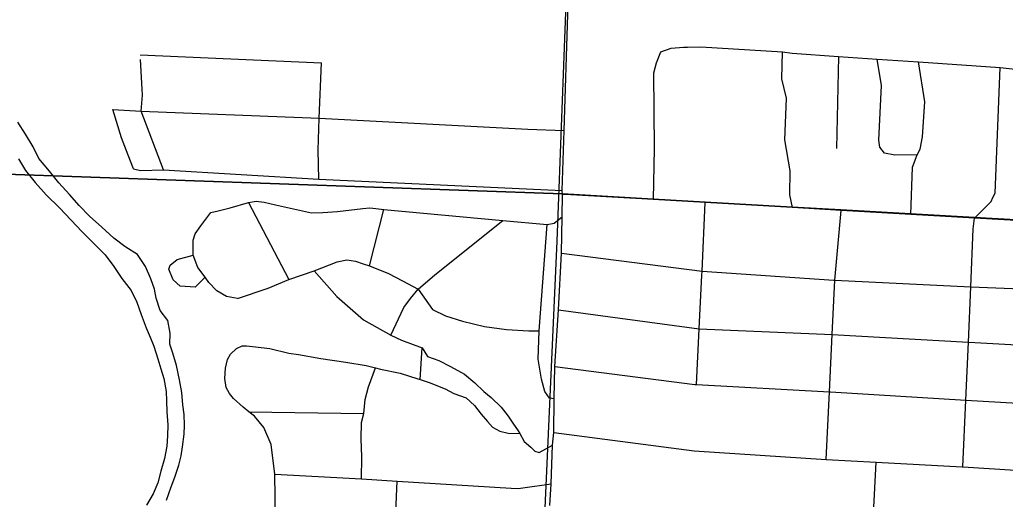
# Model space of a CAD drawing. Extents: x 114604 to 551442, y 316898 to 567001.
# Drawn here: x 197527 to 203053, y 421772 to 424458 of the extents above; entities that cross this region are included whole.
import ezdxf

# ---------------------------------------------------------------- set-up
doc = ezdxf.new("R2010")
doc.units = 0
for name, color, linetype in [('DV_X_County_Line', 7, 'Continuous'), ('GE_P_Alignment_1000_Bearings', 7, 'Continuous'), ('GE_P_Alignment_1000_Stations', 7, 'Continuous'), ('GE_P_Alignment_100_Cardinal_Points', 7, 'Continuous'), ('GE_P_Alignment_500_Distances', 7, 'Continuous')]:
    doc.layers.add(name, color=color, linetype=linetype)

msp = doc.modelspace()

# ---------------------------------------------------------------- linework, layer by layer
at = {"layer": 'DV_X_County_Line'}
for points in [[(198115.7, 423187.1), (198054.3, 423233.9), (197987, 423296.9), (197917.8, 423357.9), (197860.5, 423416.8), (197805.3, 423479.6), (197746.1, 423544.5), (197694.9, 423609.3), (197633.7, 423680.2), (197602.6, 423746.7), (197559.5, 423817.4), (197516.3, 423884.1)], [(197519.6, 423679.6), (197558.8, 423612.9), (197614, 423546.1), (197675.1, 423477.2), (197750.2, 423404.1), (197815.4, 423335.1), (197874.6, 423272.2), (197941.8, 423205.2), (198007, 423140.3), (198054.2, 423075.6), (198099.4, 423008.8), (198152.5, 422942), (198183.7, 422875.5), (198208.8, 422807), (198235.9, 422732.5), (198259.2, 422680.1), (198278.6, 422629.7), (198301.7, 422559.3), (198319, 422502.9), (198334.3, 422448.6), (198347.3, 422376.3), (198350.7, 422324.1), (198351.9, 422262), (198356.9, 422189.7), (198356.1, 422127.6), (198351.4, 422069.5), (198338.4, 421999.5), (198317.5, 421929.6), (198300.7, 421863.6), (198275.8, 421801.8), (198237, 421738.1)], [(198349.4, 421766.8), (198376.4, 421840.6), (198397.2, 421896.5), (198420, 421962.4), (198432.7, 422014.4), (198439.4, 422066.4), (198448.3, 422136.5), (198451, 422186.6), (198449.7, 422246.7), (198442.4, 422300.9), (198435.3, 422369.2), (198422.2, 422441.5), (198405.3, 422521.9), (198386.2, 422590.3), (198368.8, 422640.7), (198369.6, 422702.8), (198356.5, 422773.1), (198315.2, 422829.8), (198292.1, 422898.2), (198282.7, 422948.5), (198261.5, 423006.8), (198232.3, 423075.4), (198187.2, 423142.1), (198121.7, 423185), (198115.7, 423187.1)]]:
    msp.add_lwpolyline(points, dxfattribs=at)
at = {"layer": 'GE_P_Alignment_1000_Bearings'}
msp.add_lwpolyline([(202617.5, 407244), (201635.4, 411995.4), (200547.8, 417287.5), (200373.1, 418053.6), (200322.3, 418360), (200539.5, 423217.6), (200698.7, 427409.5), (200971.1, 433246.5), (201218.2, 438803.9), (201459.3, 443947.7), (201503.1, 445460.4), (201457.1, 446273.6), (201299.4, 448868.6), (201217, 450546.7)], dxfattribs=at)
at = {"layer": 'GE_P_Alignment_1000_Stations'}
msp.add_line((200616.8, 423476.7), (200570.5, 423479.4), dxfattribs=at)
for points in [[(200570.5, 423479.4), (200568.8, 423501.7), (200579.7, 423837.5), (200620.4, 425138.6), (200628.5, 425334.3), (200632.4, 425460.9), (200649.4, 426025.9), (200654.7, 426200.8), (200667.7, 426629.7), (200677.4, 426948.9), (200681, 427069.3), (200686.7, 427258), (200687.3, 427277.9), (200695.7, 427440.5), (200715.3, 427822.6), (200716.5, 427845.8)], [(205273.7, 423223.5), (205172.1, 423224.5), (204405.4, 423268.8), (203644.1, 423303.6), (202880.2, 423347.3), (202522.7, 423367.7), (202131.5, 423390.1), (201859.5, 423405.7), (201370.2, 423433.6), (201079.9, 423450.3), (200616.8, 423476.7)]]:
    msp.add_lwpolyline(points, dxfattribs=at)
at = {"layer": 'GE_P_Alignment_100_Cardinal_Points'}
for p, q in [((198201.7, 424261), (199219.8, 424217.6)), ((202117.7, 424252), (202105.6, 423737.4)), ((198213.1, 424069), (198204.3, 424235)), ((198809.5, 423434.1), (199036.7, 423002.5)), ((199488.1, 423080.4), (199568, 423394.4)), ((199771.2, 422442.4), (199782.7, 422619.4)), ((198812.1, 422262.3), (199456, 422252.9)), ((200348.2, 421835.9), (200506.9, 421858.3))]:
    msp.add_line(p, q, dxfattribs=at)
for points in [[(201180.2, 424298.2), (201248.3, 424305.2), (201270.2, 424305.3)], [(201270.2, 424305.3), (201344.7, 424305.9), (201803.4, 424278.8)], [(201079.9, 423450.3), (201085.9, 423737.6), (201083, 424160), (201097.3, 424216.6), (201121.4, 424278.1), (201180.2, 424298.2)], [(201859.5, 423405.7), (201844.9, 423476.7), (201847.3, 423611.1), (201815.9, 423785.6), (201826.6, 424018.1), (201798.9, 424126.4), (201803.4, 424278.8)], [(201803.4, 424278.8), (201857.4, 424270.7), (202117.7, 424252), (202333.5, 424237.4), (202565.7, 424221.8), (203023.9, 424190.8), (203141.9, 424177.9), (203191.9, 424185.8), (203226, 424199.8), (203280.2, 424243.8), (203316.2, 424249.7), (203352.3, 424259.7), (203458.3, 424256.6), (203572.4, 424253.2), (203632.4, 424241.1)], [(199203.8, 423565.8), (199200.3, 423727), (199206, 423906.7), (199219.8, 424217.6)], [(202558.3, 423701.2), (202433.3, 423698.9), (202374.8, 423710.8), (202348.7, 423744.5), (202343, 423783.9), (202358.5, 424089.8), (202333.5, 424237.4)], [(202522.7, 423367.7), (202533, 423631.7), (202558.3, 423701.2), (202575.8, 423732.6), (202588.8, 423802), (202601, 423999.1), (202565.7, 424221.8)], [(202815.1, 421952.7), (202831.4, 422327.8), (202845.5, 422652.8), (202858.9, 422961.5), (202873, 423286.2), (202880.2, 423347.3), (202973.5, 423440.4), (202983.6, 423462.4), (202995.7, 423486.5), (203023.9, 424190.8)], [(198333, 423617.1), (198208.6, 423945.5), (198214.8, 424035.8), (198213.1, 424069)], [(198164.8, 423622.8), (198134.4, 423698.6), (198096.8, 423797.3), (198049.6, 423955.9)], [(198049.6, 423955.9), (198208.6, 423945.5), (199206, 423906.7), (200376.4, 423844.5), (200579.7, 423837.5)], [(198164.8, 423622.8), (198204, 423613.9), (198333, 423617.1), (199203.8, 423565.8), (200568.8, 423501.7)], [(200499.7, 421736.1), (200506.9, 421858.3), (200513.4, 422075.2), (200522, 422145.9), (200523.6, 422334.6), (200527.4, 422515.2), (200547.3, 422833.1), (200564.2, 423150.1), (200568.7, 423354.9), (200570.5, 423479.4)], [(198598.9, 423377.4), (198639.9, 423388), (198706.1, 423405.3), (198809.5, 423434.1), (198853.3, 423440.9), (198897.2, 423435.6), (198961.6, 423422), (199062.8, 423398.5), (199162.3, 423376.8), (199226.2, 423378.1), (199308.2, 423383), (199451.4, 423401.3), (199490.2, 423405), (199523.9, 423401), (199568, 423394.4), (200234.7, 423333), (200484.2, 423311.1), (200522.7, 423318.8), (200568.7, 423354.9)], [(201321.3, 422414.6), (201336.5, 422726), (201351.2, 423027.9), (201352.2, 423048.8), (201370.2, 423433.6)], [(198748, 422895.8), (198686.3, 422908.4), (198631.9, 422939.8), (198586.8, 422986.1), (198566, 423015.9), (198526.4, 423069.7), (198499.8, 423138.6), (198500.1, 423223.6), (198510.1, 423258.2), (198542.5, 423304.2), (198598.9, 423377.4)], [(202048.5, 421994.6), (202066.7, 422373.8), (202082, 422694.3), (202096.6, 422998.8), (202131.5, 423390.1)], [(199607.4, 422690.5), (199680.2, 422846.5), (199717.2, 422897.2), (199761.7, 422947.9), (199854.4, 423028.9), (200234.7, 423333)], [(200523.6, 422334.6), (200497.4, 422337.4), (200470.9, 422375.6), (200452.2, 422445), (200433.2, 422557.3), (200438.6, 422715.6), (200484.2, 423311.1)], [(200564.2, 423150.1), (201352.2, 423048.8), (202091.6, 422999.1), (202096.6, 422998.8), (202858.9, 422961.5), (203604.4, 422931.9), (204365.3, 422900.2), (205114.9, 422866.8), (205658.3, 422873), (205735.6, 422870.8), (205870.7, 422864.8)], [(198566, 423015.9), (198510.4, 422959.4), (198426.3, 422966.3), (198386.9, 423001.5), (198362.1, 423061.1), (198370.9, 423082.4), (198410.3, 423115.6), (198499.8, 423138.6)], [(198748, 422895.8), (198919.4, 422954.9), (199036.7, 423002.5), (199177.2, 423051.9), (199306.8, 423101.5), (199360.8, 423113.1), (199409.4, 423106), (199452.5, 423091.4), (199488.1, 423080.4), (199594.8, 423036.4), (199673.6, 422995.8), (199761.7, 422947.9), (199841.7, 422835.1), (199913.7, 422798.9), (200009.6, 422768.7), (200133.6, 422740.3), (200255.7, 422722), (200381.7, 422715.8), (200438.6, 422715.6)], [(199177.2, 423051.9), (199304.4, 422907.3), (199454.8, 422777.7), (199607.4, 422690.5), (199666.6, 422663.4), (199782.7, 422619.4), (199812.9, 422572.5), (199876.9, 422548.4), (199942.8, 422516.2), (200020.7, 422471.9), (200078.6, 422423.7), (200128.5, 422375.4), (200170.4, 422341.3), (200226.3, 422287), (200266.2, 422236.8), (200292, 422198.7), (200322, 422154.5), (200330.6, 422139.7), (200355.8, 422096.3), (200391.7, 422064.1), (200415.7, 422042), (200439.7, 422034), (200513.4, 422075.2)], [(200547.3, 422833.1), (201336.5, 422726), (202082, 422694.3), (202845.5, 422652.8), (202849, 422652.7), (203590.7, 422611.3), (203595.4, 422611), (204355.4, 422573.5), (205095.1, 422542), (205767.9, 422546.9), (205854.6, 422543.4)], [(198978.4, 420809.9), (198967.3, 420886.2), (198963.9, 421082.6), (198964.1, 421156.8), (198964.7, 421341.3), (198962, 421523.6), (198956.4, 421912.7), (198936.9, 422079.1), (198895.1, 422173.4), (198843.3, 422237.7), (198812.1, 422262.3), (198779.4, 422287.9), (198725.5, 422336.2), (198703.6, 422364.3), (198683.7, 422398.4), (198677.8, 422448.6), (198680, 422506.7), (198692.2, 422554.8), (198708.3, 422584.9), (198742.4, 422616.9), (198774.5, 422630.8)], [(198774.5, 422630.8), (198798.4, 422630.7), (198832.5, 422626.7), (198928.5, 422616.5), (199036.5, 422590.2), (199090.5, 422582), (199214.5, 422559.8), (199354.5, 422539.4), (199468.5, 422521.1), (199521.8, 422508), (199550.5, 422500.9), (199660.5, 422478.6), (199758.5, 422446.4), (199771.2, 422442.4), (199822.5, 422426.2), (199912.4, 422389.9), (199960.4, 422363.8), (200030.3, 422339.6), (200076.2, 422297.4), (200114.1, 422249.1), (200150, 422207), (200177.9, 422174.9), (200217.9, 422152.7), (200265.9, 422142.6), (200330.6, 422139.7)], [(199442.4, 421886.8), (199445, 422009.9), (199441.3, 422110.2), (199443.5, 422202.4), (199456, 422252.9), (199463.9, 422330.7), (199482.2, 422400.8), (199521.8, 422508)], [(200527.4, 422515.2), (201311.3, 422415.1), (201321.3, 422414.6), (202066.7, 422373.8), (202071.7, 422373.5), (202831.4, 422327.8), (203576.8, 422284.4), (204345.7, 422250.8), (205075.2, 422213.2), (205808.5, 422226.6)], [(200522, 422145.9), (201308.2, 422042.2), (202048.5, 421994.6), (202328.8, 421980.1), (202810.9, 421953), (202815.1, 421952.7), (203523.3, 421908.5), (203541.2, 421907.4), (203560.7, 421906.3), (204287.2, 421865.8), (204323.5, 421863.7), (204333.9, 421863.3), (204858.3, 421840.9), (205052.1, 421832.6), (205061.9, 421832.2), (205163.9, 421818), (205850.8, 421807.4)], [(202208, 419722.6), (202225.9, 420057.6), (202244.3, 420400.3), (202262, 420732.7), (202283.4, 421131.5), (202307.4, 421581.4), (202328.8, 421980.1)], [(198956.4, 421912.7), (199442.4, 421886.8), (199642.5, 421873.2), (200281.7, 421834), (200321.7, 421832.2), (200348.2, 421835.9)], [(199597.3, 420766.3), (199611.9, 421123.5), (199626.6, 421483.7), (199642.5, 421873.2)]]:
    msp.add_lwpolyline(points, dxfattribs=at)
at = {"layer": 'GE_P_Alignment_500_Distances'}
for points in [[(197394.4, 423595.8), (200569.3, 423482.2), (201078.7, 423453.1), (201369, 423436.5), (201858.3, 423408.5), (202130.3, 423392.9), (202521.5, 423370.6), (202879, 423350.1), (203643, 423306.4), (204404.2, 423271.7), (205171, 423227.3), (205729.3, 423221.7), (206352.9, 423182.5)], [(206352.9, 423182.5), (205729.3, 423221.7), (205171, 423227.3), (204404.2, 423271.7), (203643, 423306.4), (202879, 423350.1), (202521.5, 423370.6), (202130.3, 423392.9), (201858.3, 423408.5), (201369, 423436.5), (201078.7, 423453.1), (200569.3, 423482.2), (197394.4, 423595.8)]]:
    msp.add_lwpolyline(points, dxfattribs=at)

doc.saveas('drawing.dxf')
